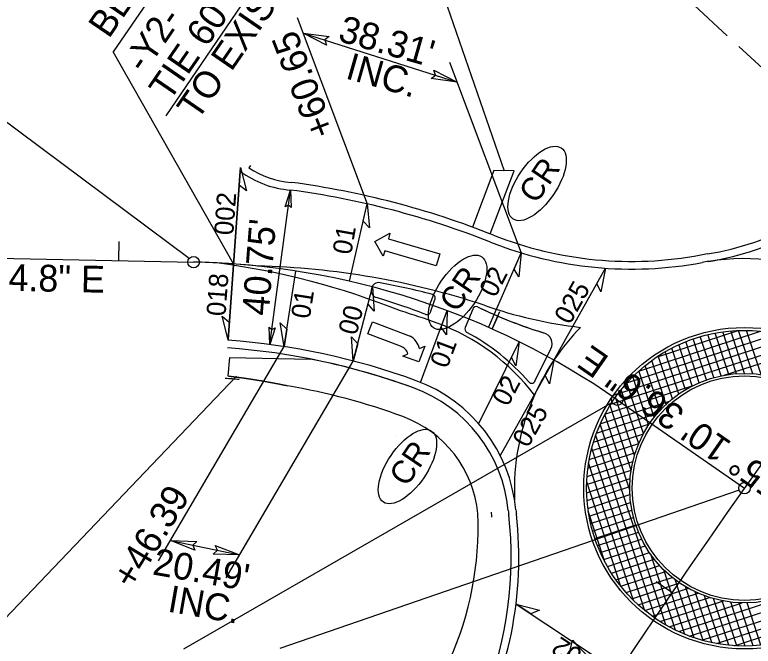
# Model space of a CAD drawing. Extents: x 1974386 to 1979988, y 776712 to 784860.
# Drawn here: x 1976185.1 to 1976378, y 779433.8 to 779598.9 of the extents above; entities that cross this region are included whole.
import ezdxf

# ---------------------------------------------------------------- set-up
doc = ezdxf.new("R2010")
doc.units = 0
for name, color, linetype in [('Prop Conc 12in Island Cover', 7, 'Continuous'), ('Prop Conc 1ft 6in Curb and Gutter', 7, 'Continuous'), ('Prop Conc 2ft 6in Curb and Gutter', 7, 'Continuous'), ('Prop Conc 4in Sidewalk', 7, 'Continuous'), ('Prop Conc 5in Monolithic Keyed In Island', 7, 'Continuous'), ('Prop Conc Curb 8in x 18in', 7, 'Continuous'), ('Prop Dimension', 7, 'Continuous'), ('Prop Dimension Text', 7, 'Continuous'), ('Prop EOT', 7, 'Continuous'), ('Prop Horizontal Alignment', 7, 'Continuous'), ('Prop Horizontal Alignment Direction Label', 7, 'Continuous'), ('Prop Horizontal Alignment Station Label', 7, 'Continuous'), ('Prop Horizontal Alignment Tick Small', 7, 'Continuous'), ('Prop Lane Arrow CELL', 7, 'Continuous'), ('Prop Lane Lines', 7, 'Continuous'), ('Prop Superelevation  Arrow CELL', 7, 'Continuous'), ('Prop Superelevation Label', 7, 'Continuous'), ('Prop Terminator CELL', 7, 'Continuous'), ('Prop WCC CELL', 7, 'Continuous')]:
    doc.layers.add(name, color=color, linetype=linetype)

msp = doc.modelspace()

# ---------------------------------------------------------------- linework, layer by layer
at = {"layer": 'Prop Conc 12in Island Cover'}
for p, q in [((1976345.01, 779502.63), (1976384.32, 779515.48)), ((1976348.12, 779505.75), (1976379.97, 779516.17)), ((1976352.75, 779509.37), (1976374.09, 779516.35)), ((1976367.72, 779504.03), (1976364.22, 779514.74)), ((1976369.67, 779504.5), (1976366.15, 779515.25)), ((1976371.66, 779504.84), (1976368.12, 779515.67)), ((1976373.7, 779505.05), (1976370.12, 779516)), ((1976375.78, 779505.12), (1976372.15, 779516.22)), ((1976377.91, 779505.04), (1976374.21, 779516.35)), ((1976380.09, 779504.8), (1976376.31, 779516.38)), ((1976340.81, 779497.05), (1976391.01, 779513.46)), ((1976342.67, 779499.76), (1976387.91, 779514.55)), ((1976363.94, 779502.7), (1976360.44, 779513.43)), ((1976365.81, 779503.43), (1976362.31, 779514.13)), ((1976358.6, 779499.72), (1976354.99, 779510.77)), ((1976360.34, 779500.85), (1976356.78, 779511.76)), ((1976362.12, 779501.84), (1976358.59, 779512.64)), ((1976370.49, 779504.65), (1976393.75, 779512.25)), ((1976356.92, 779498.45), (1976353.24, 779509.69)), ((1976353.69, 779495.43), (1976349.84, 779507.22)), ((1976355.28, 779497.03), (1976351.52, 779508.51)), ((1976352.17, 779493.65), (1976348.19, 779505.82)), ((1976350.72, 779491.65), (1976346.59, 779504.3)), ((1976339.31, 779494.46), (1976362.6, 779502.07)), ((1976349.36, 779489.38), (1976345.02, 779502.65)), ((1976348.12, 779486.75), (1976343.51, 779500.85)), ((1976338.09, 779491.95), (1976356.19, 779497.87)), ((1976347.01, 779483.69), (1976342.04, 779498.9)), ((1976346.15, 779479.88), (1976340.63, 779496.76)), ((1976337.1, 779489.53), (1976353.06, 779494.74)), ((1976345.77, 779474.63), (1976339.3, 779494.42)), ((1976336.3, 779487.16), (1976350.93, 779491.94)), ((1976355.19, 779439.38), (1976338.04, 779491.83)), ((1976335.67, 779484.85), (1976349.33, 779489.31)), ((1976352.54, 779441.04), (1976336.88, 779488.93)), ((1976335.19, 779482.59), (1976348.15, 779486.83)), ((1976334.84, 779480.37), (1976347.26, 779484.43)), ((1976349.76, 779443.11), (1976335.86, 779485.62)), ((1976334.62, 779478.19), (1976346.6, 779482.11)), ((1976346.79, 779445.77), (1976335.04, 779481.71)), ((1976334.52, 779476.06), (1976346.15, 779479.86)), ((1976334.52, 779473.95), (1976345.88, 779477.67)), ((1976343.48, 779449.45), (1976334.54, 779476.79)), ((1976334.64, 779471.89), (1976345.78, 779475.53)), ((1976334.85, 779469.85), (1976345.83, 779473.44)), ((1976335.16, 779467.85), (1976346.01, 779471.4)), ((1976339.26, 779455.9), (1976334.95, 779469.09)), ((1976335.56, 779465.88), (1976346.33, 779469.4)), ((1976336.06, 779463.93), (1976346.78, 779467.44)), ((1976336.65, 779462.02), (1976347.36, 779465.52)), ((1976337.33, 779460.14), (1976348.06, 779463.65)), ((1976338.1, 779458.29), (1976348.88, 779461.82)), ((1976338.97, 779456.47), (1976349.84, 779460.02)), ((1976339.93, 779454.68), (1976350.94, 779458.28)), ((1976357.73, 779438.03), (1976351.25, 779457.85)), ((1976341, 779452.92), (1976352.19, 779456.58)), ((1976342.16, 779451.2), (1976353.58, 779454.94)), ((1976358.58, 779437.63), (1976411.77, 779455.02)), ((1976343.43, 779449.51), (1976355.14, 779453.34)), ((1976360.2, 779436.93), (1976354.68, 779453.82)), ((1976344.81, 779447.86), (1976356.89, 779451.81)), ((1976362.59, 779436.04), (1976357.61, 779451.27)), ((1976361.42, 779436.46), (1976410.18, 779452.4)), ((1976346.31, 779446.25), (1976358.87, 779450.35)), ((1976364.93, 779435.33), (1976360.32, 779449.42)), ((1976364.65, 779435.41), (1976408.19, 779449.64)), ((1976347.94, 779444.67), (1976361.1, 779448.98)), ((1976349.71, 779443.15), (1976363.65, 779447.71)), ((1976367.21, 779434.78), (1976362.87, 779448.06)), ((1976351.63, 779441.67), (1976366.61, 779446.57)), ((1976353.73, 779440.25), (1976370.25, 779445.66)), ((1976369.45, 779434.37), (1976365.31, 779447.03)), ((1976371.65, 779434.09), (1976367.67, 779446.27)), ((1976368.43, 779434.54), (1976405.65, 779446.71)), ((1976373.8, 779433.93), (1976369.95, 779445.72)), ((1976375.92, 779433.88), (1976372.17, 779445.37)), ((1976378.01, 779433.94), (1976374.33, 779445.18)), ((1976380.06, 779434.11), (1976376.44, 779445.16)), ((1976356.04, 779438.9), (1976375.11, 779445.14)), ((1976373.12, 779433.97), (1976402.21, 779443.48))]:
    msp.add_line(p, q, dxfattribs=at)
msp.add_circle((1976375.76, 779475.13), 30, dxfattribs=at)
at = {"layer": 'Prop Conc 1ft 6in Curb and Gutter'}
msp.add_circle((1976375.76, 779475.13), 41.25, dxfattribs=at)
at = {"layer": 'Prop Conc 2ft 6in Curb and Gutter'}
msp.add_line((1976246.69, 779559.44), (1976246.28, 779558.82), dxfattribs=at)
for centre, radius, start, end in [((1976354.76, 779608.49), 73, 278.9494, 318.0674), ((1976259, 779577.97), 23, 236.3985, 265.7267), ((1976227.72, 779333.22), 223.79, 68.3898, 82.3776), ((1976346.23, 779632.39), 98, 248.3898, 280.6337), ((1976375.76, 779475.13), 62, 98.9494, 100.6337), ((1976227.72, 779333.22), 179.04, 69.8927, 85.8568), ((1976276.21, 779465.66), 38, 5.4373, 69.8927), ((1976375.76, 779475.13), 62, 185.4373, 186.5318), ((1976216.8, 779456.93), 98, 338.3002, 6.5318)]:
    msp.add_arc(centre, radius, start, end, dxfattribs=at)
at = {"layer": 'Prop Conc 4in Sidewalk'}
for p, q in [((1976310.28, 779558.14), (1976304.67, 779543.36)), ((1976309.35, 779541.59), (1976315.59, 779558.05)), ((1976315.59, 779558.05), (1976310.28, 779558.14)), ((1976240.87, 779504.37), (1976241.27, 779509.26)), ((1976241.27, 779509.26), (1976262.36, 779508.87)), ((1976243.34, 779504.26), (1976243.34, 779504.26))]:
    msp.add_line(p, q, dxfattribs=at)
msp.add_lwpolyline([(1976284.63, 779488.67), (1976284.63, 779488.66)], dxfattribs=at)
for centre, radius, start, end in [((1976227.72, 779333.22), 179.04, 69.8927, 78.8445), ((1976227.72, 779333.22), 171.04, 84.6358, 85.8568), ((1976227.72, 779333.22), 171.04, 69.8927, 80.343), ((1976276.21, 779465.66), 38, 5.4373, 69.8927), ((1976276.21, 779465.66), 30, 5.4373, 69.8927), ((1976221.17, 779464.93), 84.98, 335.9018, 2.4053), ((1976375.76, 779475.13), 66.5, 185.4373, 186.5318), ((1976375.76, 779475.13), 62, 185.4373, 186.5318), ((1976216.8, 779456.93), 98, 338.3002, 6.5318)]:
    msp.add_arc(centre, radius, start, end, dxfattribs=at)
msp.add_spline([(1976256.42, 779501.83), (1976256, 779501.92), (1976255.79, 779501.96), (1976255.58, 779502), (1976255.38, 779502.05), (1976255.17, 779502.09), (1976254.96, 779502.13), (1976254.75, 779502.17), (1976254.54, 779502.21), (1976254.33, 779502.26), (1976254.12, 779502.3), (1976253.92, 779502.34), (1976253.71, 779502.38), (1976253.5, 779502.42), (1976253.29, 779502.46), (1976253.08, 779502.5), (1976252.87, 779502.54), (1976252.66, 779502.58), (1976252.45, 779502.62), (1976252.24, 779502.66), (1976252.03, 779502.7), (1976251.82, 779502.73), (1976251.61, 779502.77), (1976251.41, 779502.81), (1976251.2, 779502.85), (1976250.99, 779502.88), (1976250.78, 779502.92), (1976250.57, 779502.96), (1976250.36, 779502.99), (1976250.15, 779503.03), (1976249.94, 779503.07), (1976249.73, 779503.1), (1976249.52, 779503.14), (1976249.31, 779503.17), (1976249.1, 779503.21), (1976248.89, 779503.24), (1976248.68, 779503.28), (1976248.47, 779503.31), (1976248.26, 779503.35), (1976248.05, 779503.38), (1976247.84, 779503.41), (1976247.63, 779503.45), (1976247.41, 779503.48), (1976247.2, 779503.51), (1976246.99, 779503.54), (1976246.78, 779503.58), (1976246.57, 779503.61), (1976246.36, 779503.64), (1976246.15, 779503.67), (1976245.94, 779503.7), (1976245.73, 779503.73), (1976245.52, 779503.76), (1976245.31, 779503.79), (1976245.1, 779503.83), (1976244.88, 779503.85), (1976244.67, 779503.88), (1976244.46, 779503.91), (1976244.25, 779503.94), (1976244.04, 779503.97), (1976243.83, 779504), (1976243.62, 779504.03), (1976243.41, 779504.06), (1976243.19, 779504.08), (1976242.98, 779504.11), (1976242.77, 779504.14), (1976242.56, 779504.17), (1976242.35, 779504.19), (1976242.14, 779504.22), (1976241.92, 779504.24), (1976241.71, 779504.27), (1976241.5, 779504.3), (1976241.29, 779504.32), (1976241.08, 779504.35), (1976240.87, 779504.37)], degree=3, dxfattribs=at)
at = {"layer": 'Prop Conc 5in Monolithic Keyed In Island'}
for p, q in [((1976293.72, 779521.15), (1976294.89, 779524.48)), ((1976304.75, 779521.95), (1976302.77, 779517.11)), ((1976321.02, 779503.09), (1976325.2, 779511.51))]:
    msp.add_line(p, q, dxfattribs=at)
for points in [[(1976293.72, 779521.15), (1976294.89, 779524.48)], [(1976304.75, 779521.95), (1976302.77, 779517.11)], [(1976311.3, 779520.11), (1976309.79, 779516.74), (1976311.3, 779520.11)], [(1976321.02, 779503.09), (1976325.2, 779511.51)]]:
    msp.add_lwpolyline(points, dxfattribs=at)
for centre, radius, start, end in [((1976280.21, 779526.84), 2, 79.4395, 253.1009), ((1976280.21, 779526.84), 2, 79.4395, 253.1009), ((1976243.44, 779329.61), 202.62, 75.4924, 79.4395), ((1976243.44, 779329.61), 202.62, 75.4924, 79.4395), ((1976221.36, 779333.13), 200.45, 69.2746, 73.1009), ((1976221.36, 779333.13), 200.45, 69.2746, 73.1009), ((1976293.95, 779524.81), 1, 340.6492, 75.4924), ((1976293.95, 779524.81), 1, 340.6492, 75.4924), ((1976305.67, 779521.57), 1, 69.8958, 157.7992), ((1976305.67, 779521.57), 1, 69.8958, 157.7992), ((1976357.82, 779629.15), 118.55, 244.0891, 253.0553), ((1976357.82, 779629.15), 118.55, 244.0891, 246.8935), ((1976292.78, 779521.48), 1, 241.0006, 340.6492), ((1976292.78, 779521.48), 1, 241.0006, 340.6492), ((1976357.82, 779629.15), 118.55, 246.8935, 253.0553), ((1976303.7, 779516.73), 1, 157.7992, 241.7102), ((1976303.7, 779516.73), 1, 157.7992, 241.7102), ((1976276.21, 779465.66), 57, 40.7773, 61.7102), ((1976276.21, 779465.66), 57, 40.7773, 61.7102), ((1976322.51, 779512.84), 3, 333.6015, 75.4103), ((1976322.51, 779512.84), 3, 333.6015, 75.4103), ((1976320.13, 779503.54), 1, 220.7773, 333.6015), ((1976320.13, 779503.54), 1, 220.7773, 333.6015)]:
    msp.add_arc(centre, radius, start, end, dxfattribs=at)
at = {"layer": 'Prop Conc Curb 8in x 18in'}
msp.add_circle((1976375.76, 779475.13), 29.33, dxfattribs=at)
at = {"layer": 'Prop Dimension'}
for p, q in [((1976224.62, 779572.48), (1976280.03, 779653.53)), ((1976280.03, 779653.53), (1976312.93, 779558.1)), ((1976371.27, 779593.35), (1976362.63, 779601.33)), ((1976258.87, 779598.18), (1976277.15, 779549.42)), ((1976260.42, 779594.05), (1976300.69, 779581.25)), ((1976387.27, 779578.56), (1976374.32, 779590.53)), ((1976298.72, 779586.5), (1976317.42, 779536.63)), ((1976251.74, 779512.65), (1976257.14, 779553.04)), ((1976222.68, 779456.12), (1976255.46, 779512.12)), ((1976240.34, 779451.69), (1976273.52, 779508.36)), ((1976169.39, 779427.27), (1976243.02, 779504.36)), ((1976225.79, 779461.43), (1976243.84, 779457.68))]:
    msp.add_line(p, q, dxfattribs=at)
at = {"layer": 'Prop EOT'}
msp.add_line((1976240.81, 779513.93), (1976244, 779557.97), dxfattribs=at)
msp.add_circle((1976375.76, 779475.13), 42, dxfattribs=at)
for centre, radius, start, end in [((1976259, 779577.97), 25, 233.1295, 265.7267), ((1976354.76, 779608.49), 75, 278.9494, 318.0674), ((1976227.72, 779333.22), 221.79, 68.3898, 82.3776), ((1976346.23, 779632.39), 100, 248.3898, 280.6337), ((1976375.76, 779475.13), 60, 98.9494, 100.6337), ((1976227.72, 779333.22), 181.04, 69.8927, 85.8568), ((1976276.21, 779465.66), 40, 5.4373, 69.8927), ((1976216.8, 779456.93), 100, 330.7648, 6.5318), ((1976375.76, 779475.13), 60, 185.4373, 186.5318)]:
    msp.add_arc(centre, radius, start, end, dxfattribs=at)
at = {"layer": 'Prop Horizontal Alignment'}
for p, q in [((1976012.3, 779538.69), (1976231.82, 779534.21)), ((1976342.52, 779498.25), (1976375.76, 779475.13)), ((1976342.52, 779498.25), (1976375.76, 779475.13))]:
    msp.add_line(p, q, dxfattribs=at)
for centre, radius, start, end in [((1977926.94, 778377.94), 1900, 135.73946, 152.1381), ((1976227.72, 779333.22), 201.04, 55.1768, 88.8319), ((1976227.72, 779333.22), 201.04, 55.1768, 88.8319), ((1976227.72, 779333.22), 201.04, 55.1768, 88.8319), ((1976227.72, 779333.22), 201.04, 55.1768, 88.8319), ((1976227.72, 779333.22), 201.04, 55.1768, 88.8319)]:
    msp.add_arc(centre, radius, start, end, dxfattribs=at)
at = {"layer": 'Prop Horizontal Alignment Station Label'}
for p, q in [((1976270.61, 779676.81), (1976210.84, 779589.15)), ((1976242.25, 779533.73), (1976210.84, 779589.15)), ((1976230.64, 779535.13), (1976160.37, 779587.55)), ((1976341.19, 779497.56), (1976229.18, 779433.08)), ((1976374.34, 779474.64), (1976254.37, 779433.27))]:
    msp.add_line(p, q, dxfattribs=at)
for centre in [(1976231.82, 779534.21), (1976231.82, 779534.21), (1976342.52, 779498.25), (1976342.52, 779498.25), (1976375.76, 779475.13)]:
    msp.add_circle(centre, 1.5, dxfattribs=at)
at = {"layer": 'Prop Horizontal Alignment Tick Small'}
for p, q in [((1976212.26, 779534.61), (1976212.37, 779539.61)), ((1976212.26, 779534.61), (1976212.37, 779539.61)), ((1976212.26, 779534.61), (1976212.37, 779539.61)), ((1976309.79, 779516.74), (1976311.83, 779521.3)), ((1976309.79, 779516.74), (1976311.83, 779521.3)), ((1976356.81, 779447.85), (1976352.68, 779450.66))]:
    msp.add_line(p, q, dxfattribs=at)
at = {"layer": 'Prop Lane Arrow CELL'}
for p, q in [((1976279.2, 779539.59), (1976283.13, 779541.77)), ((1976283.13, 779541.77), (1976282.7, 779540.33)), ((1976282.7, 779540.33), (1976296.13, 779536.37)), ((1976281.35, 779535.73), (1976279.2, 779539.59)), ((1976281.77, 779537.16), (1976281.35, 779535.73)), ((1976295.2, 779533.2), (1976281.77, 779537.16)), ((1976296.13, 779536.37), (1976295.2, 779533.2)), ((1976277.35, 779515.5), (1976278.53, 779518.58)), ((1976278.53, 779518.58), (1976288.39, 779514.82)), ((1976285.9, 779512.24), (1976277.35, 779515.5)), ((1976292.22, 779512.24), (1976290.7, 779508.11)), ((1976290.86, 779511.63), (1976292.22, 779512.24)), ((1976286.48, 779509.66), (1976287.83, 779510.27)), ((1976290.7, 779508.11), (1976286.48, 779509.66))]:
    msp.add_line(p, q, dxfattribs=at)
for centre, radius, start, end in [((1976285.8, 779510.27), 5.25, 15.1417, 60.4534), ((1976284.75, 779509.19), 3.27, 19.4713, 69.1294)]:
    msp.add_arc(centre, radius, start, end, dxfattribs=at)
at = {"layer": 'Prop Lane Lines'}
for centre, radius, start, end in [((1976227.72, 779333.22), 201.04, 84.2095, 88.8319), ((1976211.83, 779335.97), 199.73, 68.2497, 82.4998), ((1976375.76, 779475.13), 60, 65.6747, 98.9494), ((1976243.89, 779329.52), 203.7, 71.7429, 88.6885), ((1976346.23, 779632.39), 116, 250.6014, 263.4132), ((1976227.72, 779333.22), 197.04, 69.8927, 72.8425), ((1976276.21, 779465.66), 56, 37.07, 69.8927), ((1976375.76, 779475.13), 60, 135.5489, 156.1292), ((1976375.71, 779474.8), 60.08, 155.8173, 182.5752), ((1976216.8, 779456.93), 116, 330.7648, 349.3113), ((1976375.76, 779475.13), 60, 221.447, 248.5228)]:
    msp.add_arc(centre, radius, start, end, dxfattribs=at)
at = {"layer": 'Prop Superelevation  Arrow CELL'}
msp.add_line((1976316.06, 779444.85), (1976342.87, 779427.1), dxfattribs=at)
for points in [[(1976244.07, 779558.94), (1976245.63, 779552.81), (1976243.74, 779554.33)], [(1976277.15, 779549.42), (1976277.77, 779543.13), (1976276.12, 779544.92)], [(1976317.42, 779536.63), (1976316.83, 779530.33), (1976315.56, 779532.39)], [(1976339.41, 779532.62), (1976338.23, 779526.41), (1976337.15, 779528.58)], [(1976278.58, 779527.71), (1976279, 779521.4), (1976277.41, 779523.24)], [(1976298.11, 779521.53), (1976297.88, 779515.21), (1976296.49, 779517.2)], [(1976240.81, 779513.93), (1976239.25, 779520.06), (1976241.15, 779518.55)], [(1976255.46, 779512.12), (1976254.41, 779518.35), (1976256.17, 779516.69)], [(1976273.52, 779508.36), (1976273.1, 779514.68), (1976274.69, 779512.84)], [(1976316.9, 779513.39), (1976316.03, 779507.13), (1976314.85, 779509.25)], [(1976325.97, 779508.61), (1976324.78, 779502.4), (1976323.71, 779504.58)], [(1976316.06, 779444.85), (1976322.17, 779443.21), (1976319.92, 779442.3)]]:
    msp.add_lwpolyline(points, close=True, dxfattribs=at)
at = {"layer": 'Prop Superelevation Label'}
for p, q in [((1976244, 779557.97), (1976240.81, 779513.93)), ((1976272.53, 779529.2), (1976277.15, 779549.42)), ((1976308.84, 779517.16), (1976317.42, 779536.63)), ((1976311.96, 779483.6), (1976339.41, 779532.62)), ((1976255.46, 779512.12), (1976258.53, 779531.88)), ((1976273.52, 779508.36), (1976278.58, 779527.71)), ((1976291.08, 779502.74), (1976298.11, 779521.53)), ((1976306.31, 779492), (1976316.9, 779513.39))]:
    msp.add_line(p, q, dxfattribs=at)
at = {"layer": 'Prop Terminator CELL'}
for points in [[(1976266.5, 779590.9), (1976260.42, 779594.05), (1976267.25, 779593.14), (1976266.07, 779592.26)], [(1976294.61, 779584.4), (1976300.69, 779581.25), (1976293.85, 779582.16), (1976295.04, 779583.05)], [(1976255.78, 779548.69), (1976257.14, 779553.04), (1976257.33, 779548.45), (1976256.62, 779549.13)], [(1976253.1, 779517.01), (1976251.74, 779512.65), (1976251.54, 779517.24), (1976252.26, 779516.57)], [(1976232.16, 779458.92), (1976225.79, 779461.43), (1976232.68, 779461.23), (1976231.59, 779460.23)], [(1976237.47, 779460.19), (1976243.84, 779457.68), (1976236.96, 779457.89), (1976238.04, 779458.89)]]:
    msp.add_lwpolyline(points, close=True, dxfattribs=at)
at = {"layer": 'Prop WCC CELL'}
for centre in [(1976321.57, 779554.76), (1976300.81, 779526.32), (1976287.7, 779480.78)]:
    msp.add_ellipse(centre, major_axis=(6.3, 9.28), ratio=0.462467, dxfattribs=at)

# ---------------------------------------------------------------- texts
at = {"layer": 'Prop Dimension Text'}
for s, rotation, p in [('TIE 60" CONC. RAMP', 55.4758, (1976225.51, 779575.97)), ('TO EXIST.', 55.4758, (1976232.83, 779570.94)), ("38.31'", 344.0736, (1976269.26, 779592.08)), ('+60.65', 110.9956, (1976268.89, 779568.26)), ('INC.', 344.0736, (1976271.23, 779582.29)), ("40.75'", 85.5536, (1976251.45, 779520.06)), ('+46.39', 58.7884, (1976216.07, 779448.34)), ("20.49'", 350.0624, (1976220.85, 779452.61)), ('INC.', 350.0624, (1976224.8, 779442.91))]:
    msp.add_text(s, height=7, rotation=rotation, dxfattribs=at).set_placement(p)
at = {"layer": 'Prop Horizontal Alignment Direction Label'}
for s, rotation, p in [('S 88%%d 49\' 54.8" E', 358.8319, (1976137.79, 779527.64)), ('S 55%%d 10\' 36.6" E', 145.1768, (1976393.74, 779472.38))]:
    msp.add_text(s, height=7, rotation=rotation, dxfattribs=at).set_placement(p)
at = {"layer": 'Prop Horizontal Alignment Station Label'}
for s, rotation, p in [('BEGIN CONSTRUCTION', 55.6943, (1976209.68, 779592.4)), ('-Y2- PCSta.  12+19.56', 55.5805, (1976159.81, 779589.68)), ('-Y2- Sta.  12+30.00', 55.6943, (1976218.97, 779583.26))]:
    msp.add_text(s, height=7, rotation=rotation, dxfattribs=at).set_placement(p)
at = {"layer": 'Prop Superelevation Label'}
for s, rotation, p in [('002', 85.8568, (1976242.17, 779541.13)), ('01', 79.9829, (1976272.98, 779535.96)), ('02', 62.7671, (1976310.65, 779524.69)), ('018', 85.8568, (1976240.14, 779519.97)), ('025', 60.7454, (1976330.13, 779517.63)), ('01', 81.1856, (1976262.17, 779519.22)), ('00', 75.346, (1976274.36, 779514.89)), ('01', 69.5063, (1976298.1, 779506.19)), ('02', 62.7671, (1976313.98, 779496.23)), ('025', 60.7454, (1976319.2, 779485.45)), ('02', 146.4829, (1976333.82, 779432.43))]:
    msp.add_text(s, height=5, rotation=rotation, dxfattribs=at).set_placement(p)
at = {"layer": 'Prop WCC CELL'}
for p in [(1976321.37, 779549.2), (1976300.61, 779520.76), (1976287.5, 779475.22)]:
    msp.add_text('CR', height=6, rotation=55.8441, dxfattribs=at).set_placement(p)

doc.saveas('drawing.dxf')
